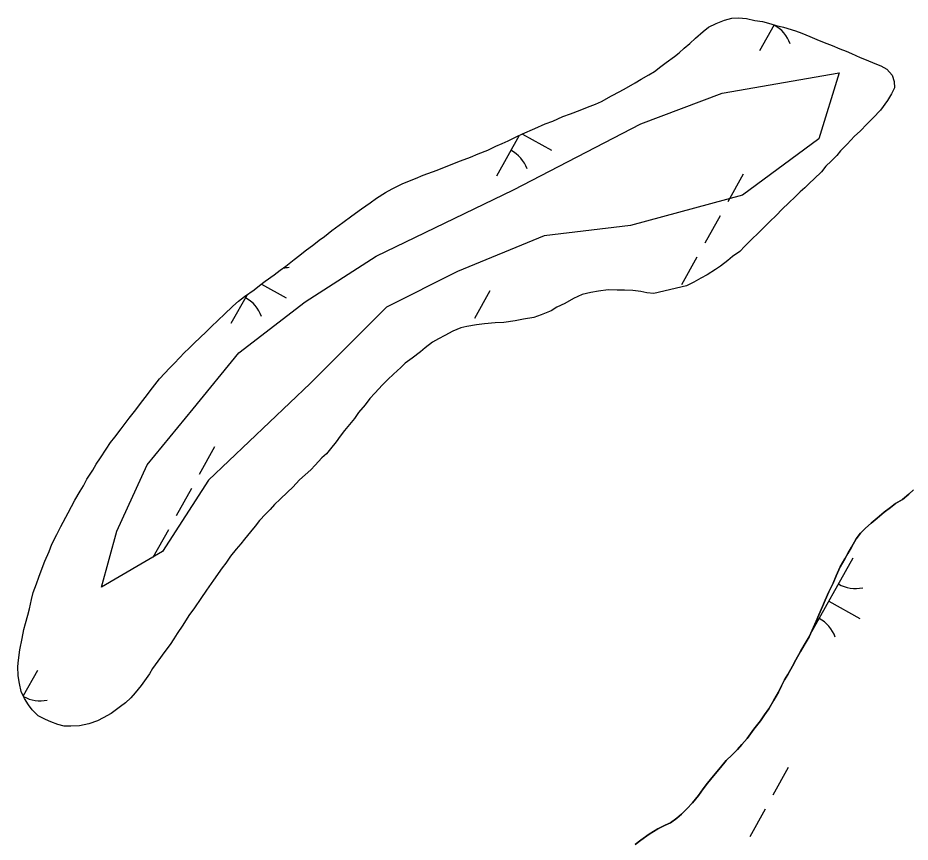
# Model space of a CAD drawing. Extents: x 3923531 to 3943530, y 207391 to 229799.
# Drawn here: x 3934989.1 to 3935440.8, y 213232.4 to 213649.4 of the extents above; entities that cross this region are included whole.
import ezdxf

# ---------------------------------------------------------------- set-up
doc = ezdxf.new("R2010")
doc.units = 0
for name, color, linetype in [('V-SITE-VEGE', 7, 'Continuous'), ('V-TOPO-SHOR', 7, 'Continuous'), ('V-WETL-SWMP', 7, 'Continuous')]:
    doc.layers.add(name, color=color, linetype=linetype)

msp = doc.modelspace()

# ---------------------------------------------------------------- linework, layer by layer
at = {"layer": 'V-SITE-VEGE'}
msp.add_lwpolyline([(3935304.41, 213595.85), (3935345.6, 213611.3), (3935404.82, 213621.61), (3935394.53, 213588.12), (3935355.9, 213559.78), (3935299.26, 213544.32), (3935255.48, 213539.17), (3935211.71, 213521.13), (3935175.66, 213503.1), (3935137.04, 213464.45), (3935085.54, 213415.51), (3935062.37, 213379.43), (3935031.47, 213361.4), (3935039.2, 213389.74), (3935054.65, 213423.23), (3935077.82, 213451.57), (3935100.99, 213479.91), (3935134.47, 213505.67), (3935170.51, 213528.86), (3935240.03, 213562.35)], close=True, dxfattribs=at)
at = {"layer": 'V-TOPO-SHOR'}
for points in [[(3935308.52, 213620.65), (3935311.45, 213622.22), (3935314.53, 213624.81), (3935317.32, 213626.81), (3935321.43, 213629.83), (3935323.92, 213631.69), (3935326.43, 213634.14), (3935329.21, 213636.43), (3935332.16, 213639.17), (3935335.98, 213642.47), (3935338.77, 213644.63), (3935342.57, 213646.62), (3935346.81, 213648.32), (3935350.6, 213649.3), (3935353.95, 213649.41), (3935358.02, 213649.07), (3935362.24, 213648.15), (3935366.01, 213647.53), (3935369.06, 213646.77), (3935372.98, 213645.56), (3935376.75, 213644.64), (3935382.7, 213642.83), (3935386.03, 213641.63), (3935389.95, 213639.99), (3935393.57, 213638.49), (3935397.19, 213637), (3935401.39, 213635.35), (3935405.16, 213633.71), (3935408.35, 213632.51), (3935411.1, 213631.31), (3935415.44, 213629.37), (3935418.49, 213628.18), (3935422.98, 213626.38), (3935425.88, 213625.18), (3935429.06, 213623.4), (3935431.65, 213620.46), (3935432.63, 213617.25), (3935432.89, 213614.05), (3935431.4, 213611.01), (3935429.32, 213607.53), (3935425.77, 213602.77), (3935422.1, 213598.88), (3935419, 213595.86), (3935415.47, 213592.11), (3935412.68, 213589.52), (3935408.85, 213585.49), (3935405.61, 213582.18), (3935403.69, 213579.73), (3935400.89, 213576.85), (3935398.1, 213574.4), (3935395.89, 213571.52), (3935392.21, 213567.92), (3935389.85, 213565.76), (3935387.5, 213563.46), (3935385.15, 213561.45), (3935382.36, 213558.71), (3935379.56, 213555.98), (3935375.88, 213552.38), (3935373.09, 213549.64), (3935369.56, 213546.19), (3935367.06, 213543.74), (3935363.67, 213540.29), (3935360.87, 213537.55), (3935357.05, 213533.81), (3935354.55, 213531.22), (3935350.88, 213528.64), (3935348.53, 213526.63), (3935344.86, 213523.76), (3935342.22, 213522.04), (3935338.12, 213519.46), (3935334.9, 213517.76), (3935331.23, 213515.61), (3935327.57, 213513.76), (3935311.08, 213509.87)], [(3934989.1, 213321.15), (3934989.43, 213324.35), (3934990.07, 213329.58), (3934991.3, 213335.39), (3934992.22, 213340.03), (3934992.98, 213342.94), (3934994.19, 213347.14), (3934994.96, 213350.48), (3934996.03, 213355.13), (3934996.94, 213358.61), (3934998.59, 213363.11), (3934999.79, 213366.44), (3935001.44, 213370.93), (3935002.79, 213374.56), (3935004.88, 213379.34), (3935006.38, 213383.11), (3935008.91, 213388.02), (3935010.84, 213392.08), (3935014.56, 213399.02), (3935016.34, 213402.21), (3935017.98, 213405.39), (3935020.65, 213409.87), (3935022.28, 213412.62), (3935024.06, 213416.09), (3935027.02, 213420.57), (3935028.8, 213423.61), (3935030.87, 213426.79), (3935033.83, 213431.12), (3935036.05, 213434.59), (3935038.27, 213437.33), (3935041.37, 213441.52), (3935043.43, 213444.11), (3935045.5, 213446.86), (3935048.75, 213451.04), (3935051.26, 213454.22), (3935053.62, 213457.25), (3935057.32, 213462.3), (3935060.86, 213466.77), (3935066.02, 213472.39), (3935068.37, 213474.7), (3935073.52, 213480.02), (3935075.73, 213482.18), (3935078.08, 213484.49), (3935081.76, 213487.94), (3935084.11, 213490.24), (3935086.76, 213492.83), (3935090.73, 213496.57), (3935093.53, 213499.31), (3935097.94, 213503.48), (3935100.88, 213506.07), (3935103.81, 213508.36), (3935108.66, 213511.8), (3935111.44, 213513.96), (3935114.23, 213516.11), (3935118.93, 213519.4), (3935121.86, 213521.7), (3935124.8, 213523.85), (3935129.06, 213527.15), (3935131.84, 213529.3), (3935134.63, 213531.46), (3935138.89, 213534.76), (3935141.68, 213536.91), (3935144.32, 213538.77), (3935147.99, 213541.79), (3935153.57, 213545.95), (3935158.12, 213549.24), (3935163.1, 213552.83), (3935167.5, 213555.84), (3935170.73, 213558.13), (3935175.13, 213560.99), (3935178.64, 213562.85), (3935183.62, 213565.41), (3935187.42, 213566.97), (3935190.34, 213568.1), (3935194.29, 213569.8), (3935201.3, 213572.35), (3935206.71, 213574.47), (3935213.15, 213577.02), (3935218.26, 213579), (3935222.06, 213580.56), (3935227.03, 213582.54), (3935231.13, 213584.54), (3935234.2, 213585.81), (3935237.27, 213587.23), (3935241.66, 213589.37), (3935244.59, 213590.65), (3935250.73, 213593.35), (3935256, 213595.76), (3935259.94, 213597.17), (3935265.06, 213599.45), (3935268.86, 213600.86), (3935273.83, 213602.7), (3935277.48, 213604.26), (3935281.58, 213605.67), (3935284.5, 213607.09), (3935289.63, 213609.95), (3935293.87, 213612.23), (3935297.24, 213614.08), (3935301.63, 213616.51), (3935304.71, 213618.36), (3935308.52, 213620.65)], [(3935311.08, 213509.87), (3935307.45, 213510.34), (3935304.4, 213510.96), (3935300.48, 213511.44), (3935296.26, 213511.63), (3935292.48, 213511.67), (3935287.96, 213511.72), (3935283.01, 213511.05), (3935279.22, 213510.51), (3935274.69, 213509.39), (3935270.31, 213507.4), (3935265.91, 213504.83), (3935261.96, 213502.99), (3935259.03, 213501.12), (3935254.06, 213499.14), (3935250.26, 213497.73), (3935245.01, 213496.91), (3935240.93, 213496.08), (3935235.1, 213495.27), (3935230.73, 213495.03), (3935225.34, 213494.66), (3935221.26, 213494.12), (3935216.45, 213493.3), (3935213.38, 213492.6), (3935209.29, 213490.9), (3935205.33, 213488.76), (3935202.11, 213487.05), (3935199.04, 213485.34), (3935195.37, 213482.47), (3935192.87, 213480.46), (3935188.76, 213477.3), (3935185.24, 213474.72), (3935183.03, 213472.56), (3935179.21, 213469.11), (3935176.42, 213466.38), (3935173.77, 213463.78), (3935169.79, 213459.46), (3935167.29, 213456.87), (3935164.92, 213453.7), (3935161.53, 213449.66), (3935159.46, 213446.62), (3935154.45, 213440.57), (3935152.23, 213437.68), (3935150.16, 213434.94), (3935147.36, 213431.33), (3935145.29, 213428.88), (3935142.94, 213426.72), (3935139.56, 213423.12), (3935137.35, 213420.81), (3935131.76, 213415.64), (3935128.23, 213412.04), (3935125.58, 213409.45), (3935121.9, 213405.85), (3935119.1, 213403.11), (3935116.75, 213400.67), (3935114.39, 213398.36), (3935111.45, 213395.05), (3935109.23, 213392.16), (3935106.87, 213389.42), (3935103.92, 213385.67), (3935102, 213383.22), (3935099.64, 213380.62), (3935096.69, 213377.02), (3935094.47, 213373.55), (3935092.55, 213371.1), (3935088.12, 213364.89), (3935084.57, 213359.83), (3935081.76, 213355.64), (3935078.5, 213350.87), (3935075.7, 213346.97), (3935072.58, 213342.06), (3935069.77, 213337.87), (3935068, 213335.27), (3935066.22, 213332.38), (3935063.56, 213328.77), (3935060.02, 213323.86), (3935057.35, 213320.25), (3935055.72, 213317.5), (3935051.58, 213311.58), (3935048.48, 213307.83), (3935046.27, 213305.38), (3935043.63, 213302.79), (3935040.99, 213300.93), (3935036.29, 213297.49), (3935032.34, 213295.2), (3935029.41, 213293.78), (3935025.03, 213292.23), (3935020.36, 213291.26), (3935015.99, 213291.02), (3935012.5, 213291.05), (3935009.3, 213291.96), (3935005.83, 213293.17), (3935003.07, 213294.36), (3934999.46, 213296.29), (3934996.29, 213299.38), (3934994.42, 213301.88), (3934992.42, 213305.1), (3934990.86, 213308.61), (3934989.89, 213312.7), (3934989.34, 213316.49), (3934989.1, 213321.15)], [(3935442.57, 213410.65), (3935440.06, 213408.36), (3935436.89, 213405.75), (3935433.39, 213403.64), (3935430.89, 213401.68), (3935427.71, 213399.23), (3935424.04, 213396.29), (3935421.03, 213393.68), (3935418.19, 213391.23), (3935415.68, 213388.61), (3935413.5, 213385.82), (3935411.13, 213381.54), (3935409.28, 213378.41), (3935407.76, 213375.78), (3935405.4, 213371.67), (3935403.36, 213367.06), (3935401.83, 213363.43), (3935399.63, 213358.99), (3935397.77, 213354.87), (3935396.4, 213351.58), (3935394.54, 213347.3), (3935393.18, 213344.17), (3935391.14, 213339.55), (3935389.61, 213336.26), (3935387.08, 213331.98), (3935385.23, 213328.86), (3935382.87, 213324.58), (3935381.18, 213321.46), (3935378.81, 213317.18)], [(3935378.81, 213317.18), (3935377.13, 213314.55), (3935375.6, 213311.42), (3935374.08, 213308.29), (3935371.72, 213304.18), (3935369.19, 213299.74), (3935367, 213296.78), (3935364.98, 213293.66), (3935361.63, 213289.56), (3935358.26, 213284.8), (3935355.58, 213281.68), (3935353.4, 213279.23), (3935350.72, 213276.61), (3935347.71, 213273.66), (3935344.86, 213270.05), (3935341.17, 213265.95), (3935338.15, 213262.18), (3935335.97, 213259.39), (3935333.62, 213255.94), (3935330.59, 213252.17), (3935327.75, 213249.22), (3935325.07, 213246.6), (3935322.73, 213244.47), (3935319.56, 213242.19), (3935316.73, 213240.9), (3935313.07, 213239.12), (3935308.74, 213236.35), (3935304.4, 213233.42), (3935301.56, 213231.14)]]:
    msp.add_lwpolyline(points, dxfattribs=at)
at = {"layer": 'V-WETL-SWMP'}
for p, q in [((3935371.96, 213645.87), (3935364.58, 213632.68)), ((3935244.56, 213590.64), (3935259.29, 213582.41)), ((3935242.85, 213589.89), (3935231.38, 213569.36)), ((3935356.3, 213570.26), (3935348.5, 213556.29)), ((3935344.6, 213549.3), (3935336.79, 213535.34)), ((3935332.89, 213528.35), (3935325.09, 213514.38)), ((3935112.43, 213514.72), (3935124.88, 213507.76)), ((3935105.12, 213509.29), (3935096.98, 213494.72)), ((3935228.03, 213511.33), (3935220.22, 213497.37)), ((3935088.7, 213432.3), (3935080.89, 213418.33)), ((3935076.99, 213411.34), (3935069.19, 213397.38)), ((3935065.29, 213390.39), (3935057.48, 213376.42)), ((3935411.79, 213376.12), (3935390.06, 213337.22)), ((3935399.6, 213354.29), (3935415.31, 213345.51)), ((3935387.97, 213333.48), (3935387.4, 213332.47)), ((3934998.97, 213319.28), (3934991.81, 213306.47)), ((3935379.12, 213270.05), (3935371.32, 213256.08)), ((3935367.42, 213249.09), (3935359.62, 213235.13))]:
    msp.add_line(p, q, dxfattribs=at)
for points in [[(3935308.52, 213620.65), (3935311.45, 213622.22), (3935314.53, 213624.81), (3935317.32, 213626.81), (3935321.43, 213629.83), (3935323.92, 213631.69), (3935326.42, 213634.14), (3935329.21, 213636.43), (3935332.16, 213639.17), (3935335.98, 213642.47), (3935338.77, 213644.63), (3935342.57, 213646.62), (3935346.81, 213648.32), (3935350.6, 213649.3), (3935353.95, 213649.41), (3935358.03, 213649.07), (3935362.24, 213648.15), (3935366.01, 213647.53), (3935369.06, 213646.77), (3935372.98, 213645.56), (3935376.75, 213644.64), (3935382.7, 213642.83), (3935386.03, 213641.63), (3935389.95, 213639.99), (3935393.57, 213638.49), (3935397.19, 213637), (3935401.39, 213635.35), (3935405.16, 213633.71), (3935408.35, 213632.51), (3935411.1, 213631.31), (3935415.44, 213629.37), (3935418.49, 213628.18), (3935422.98, 213626.38), (3935425.88, 213625.18), (3935429.06, 213623.4), (3935431.65, 213620.46), (3935432.63, 213617.25), (3935432.89, 213614.05), (3935431.4, 213611.01), (3935429.32, 213607.53), (3935425.77, 213602.77), (3935422.09, 213598.88), (3935419, 213595.86), (3935415.47, 213592.11), (3935412.68, 213589.52), (3935408.85, 213585.49), (3935405.61, 213582.18), (3935403.69, 213579.73), (3935400.89, 213576.85), (3935398.1, 213574.4), (3935395.89, 213571.52), (3935392.21, 213567.92), (3935389.86, 213565.76), (3935387.5, 213563.46), (3935385.15, 213561.45), (3935382.36, 213558.71), (3935379.56, 213555.98), (3935375.88, 213552.38), (3935373.09, 213549.65), (3935369.56, 213546.19), (3935367.05, 213543.74), (3935363.67, 213540.29), (3935360.87, 213537.55), (3935357.05, 213533.81), (3935354.54, 213531.22), (3935350.88, 213528.64), (3935348.53, 213526.63), (3935344.86, 213523.76), (3935342.22, 213522.04), (3935338.12, 213519.47), (3935334.9, 213517.76), (3935331.23, 213515.61), (3935327.57, 213513.76), (3935311.08, 213509.87), (3935307.45, 213510.34), (3935304.4, 213510.96), (3935300.48, 213511.44), (3935296.26, 213511.63), (3935292.48, 213511.67), (3935287.96, 213511.72), (3935283.01, 213511.05), (3935279.22, 213510.51), (3935274.69, 213509.39), (3935270.31, 213507.4), (3935265.91, 213504.83), (3935261.96, 213502.99), (3935259.03, 213501.12), (3935254.06, 213499.14), (3935250.26, 213497.73), (3935245.01, 213496.91), (3935240.93, 213496.08), (3935235.1, 213495.27), (3935230.73, 213495.03), (3935225.34, 213494.65), (3935221.26, 213494.12), (3935216.45, 213493.3), (3935213.38, 213492.6), (3935209.29, 213490.9), (3935205.33, 213488.76), (3935202.11, 213487.05), (3935199.04, 213485.34)], [(3935033.83, 213431.12), (3935036.05, 213434.59), (3935038.27, 213437.33), (3935041.37, 213441.52), (3935043.44, 213444.12), (3935045.5, 213446.86), (3935048.75, 213451.04), (3935051.26, 213454.22), (3935053.62, 213457.25), (3935057.32, 213462.3), (3935060.86, 213466.77), (3935066.02, 213472.39), (3935068.37, 213474.7), (3935073.52, 213480.02), (3935075.73, 213482.18), (3935078.08, 213484.49), (3935081.76, 213487.94), (3935084.11, 213490.24), (3935086.76, 213492.83), (3935090.73, 213496.57), (3935093.53, 213499.31), (3935097.94, 213503.48), (3935100.88, 213506.07), (3935103.81, 213508.36), (3935108.66, 213511.8), (3935111.45, 213513.96), (3935114.23, 213516.11), (3935118.93, 213519.4), (3935121.86, 213521.7), (3935124.8, 213523.85), (3935129.06, 213527.15), (3935131.84, 213529.3), (3935134.63, 213531.46), (3935138.89, 213534.76), (3935141.68, 213536.91), (3935144.32, 213538.77), (3935147.99, 213541.79), (3935153.57, 213545.95), (3935158.12, 213549.25), (3935163.1, 213552.83), (3935167.5, 213555.84), (3935170.73, 213558.13), (3935175.13, 213560.99), (3935178.64, 213562.85), (3935183.62, 213565.41), (3935187.42, 213566.97), (3935190.34, 213568.1), (3935194.29, 213569.81), (3935201.31, 213572.35), (3935206.71, 213574.47), (3935213.15, 213577.02), (3935218.26, 213579), (3935222.06, 213580.56), (3935227.03, 213582.54), (3935231.13, 213584.54), (3935234.2, 213585.81), (3935237.27, 213587.23), (3935241.66, 213589.37), (3935244.59, 213590.65), (3935250.73, 213593.35), (3935256, 213595.76), (3935259.94, 213597.17), (3935265.06, 213599.45), (3935268.86, 213600.86), (3935273.83, 213602.7), (3935277.48, 213604.26), (3935281.58, 213605.67), (3935284.5, 213607.09), (3935289.63, 213609.95), (3935293.87, 213612.23), (3935297.24, 213614.08), (3935301.63, 213616.51), (3935304.71, 213618.37), (3935308.52, 213620.65)], [(3935199.04, 213485.34), (3935195.37, 213482.47), (3935192.87, 213480.46), (3935188.76, 213477.3), (3935185.24, 213474.72), (3935183.03, 213472.56), (3935179.21, 213469.11), (3935176.42, 213466.38), (3935173.77, 213463.79), (3935169.79, 213459.46), (3935167.29, 213456.87), (3935164.92, 213453.7), (3935161.53, 213449.66), (3935159.46, 213446.62), (3935154.45, 213440.57), (3935152.23, 213437.68), (3935150.16, 213434.94), (3935147.36, 213431.33), (3935145.29, 213428.88), (3935142.94, 213426.72), (3935139.55, 213423.12), (3935137.35, 213420.81), (3935131.76, 213415.64), (3935128.23, 213412.04), (3935125.58, 213409.45), (3935121.9, 213405.85), (3935119.1, 213403.11), (3935116.75, 213400.67), (3935114.39, 213398.36), (3935111.45, 213395.05), (3935109.23, 213392.16), (3935106.87, 213389.42), (3935103.92, 213385.67), (3935102, 213383.22), (3935099.64, 213380.62), (3935096.69, 213377.02), (3935094.47, 213373.55), (3935092.55, 213371.1), (3935088.12, 213364.89), (3935084.57, 213359.83), (3935081.76, 213355.64), (3935078.5, 213350.87), (3935075.7, 213346.98), (3935072.58, 213342.06), (3935069.77, 213337.87), (3935068, 213335.27), (3935066.22, 213332.38), (3935063.56, 213328.77), (3935060.01, 213323.86), (3935057.35, 213320.25), (3935055.72, 213317.5), (3935051.58, 213311.58), (3935048.48, 213307.83), (3935046.27, 213305.38), (3935043.63, 213302.79), (3935040.99, 213300.93), (3935036.29, 213297.49), (3935032.34, 213295.2), (3935029.41, 213293.78), (3935025.03, 213292.23), (3935020.36, 213291.26), (3935015.99, 213291.02), (3935012.5, 213291.05), (3935009.31, 213291.96), (3935005.83, 213293.17), (3935003.07, 213294.36), (3934999.46, 213296.29), (3934996.29, 213299.38), (3934994.42, 213301.88), (3934992.42, 213305.1), (3934990.86, 213308.61), (3934989.89, 213312.7), (3934989.35, 213316.49), (3934989.1, 213321.15), (3934989.43, 213324.35), (3934990.07, 213329.58), (3934991.3, 213335.39), (3934992.22, 213340.03), (3934992.98, 213342.94), (3934994.19, 213347.14), (3934994.96, 213350.48), (3934996.03, 213355.13), (3934996.94, 213358.61), (3934998.59, 213363.11), (3934999.79, 213366.44), (3935001.44, 213370.93), (3935002.79, 213374.56), (3935004.88, 213379.34), (3935006.38, 213383.11), (3935008.91, 213388.02), (3935010.84, 213392.08), (3935014.56, 213399.02), (3935016.34, 213402.21), (3935017.98, 213405.39), (3935020.65, 213409.87), (3935022.28, 213412.62), (3935024.06, 213416.09), (3935027.02, 213420.57), (3935028.8, 213423.61), (3935030.87, 213426.79), (3935033.83, 213431.12)], [(3935378.81, 213317.18), (3935381.18, 213321.46), (3935382.87, 213324.58), (3935385.23, 213328.86), (3935387.08, 213331.98), (3935389.61, 213336.26), (3935391.14, 213339.55), (3935393.18, 213344.17), (3935394.54, 213347.3), (3935396.4, 213351.58), (3935397.76, 213354.87), (3935399.63, 213358.99), (3935401.83, 213363.43), (3935403.36, 213367.06), (3935405.4, 213371.67), (3935407.76, 213375.78), (3935409.28, 213378.41), (3935411.13, 213381.54), (3935413.5, 213385.82), (3935415.68, 213388.61), (3935418.19, 213391.23), (3935421.03, 213393.68), (3935424.04, 213396.29), (3935427.71, 213399.23), (3935430.89, 213401.68), (3935433.39, 213403.64), (3935436.89, 213405.75), (3935440.06, 213408.36), (3935442.57, 213410.65)], [(3935301.56, 213231.14), (3935304.4, 213233.42), (3935308.74, 213236.35), (3935313.07, 213239.12), (3935316.73, 213240.9), (3935319.56, 213242.19), (3935322.73, 213244.47), (3935325.07, 213246.6), (3935327.75, 213249.22), (3935330.59, 213252.17), (3935333.62, 213255.94), (3935335.97, 213259.39), (3935338.15, 213262.18), (3935341.17, 213265.95), (3935344.86, 213270.05), (3935347.71, 213273.66), (3935350.72, 213276.61), (3935353.4, 213279.23), (3935355.58, 213281.68), (3935358.26, 213284.8), (3935361.62, 213289.56), (3935364.98, 213293.66), (3935367, 213296.79), (3935369.19, 213299.74), (3935371.72, 213304.18), (3935374.08, 213308.29), (3935375.6, 213311.42), (3935377.13, 213314.55), (3935378.81, 213317.18)]]:
    msp.add_lwpolyline(points, dxfattribs=at)
for centre, start, end in [((3935363.51, 213630.27), 20.0381, 61.5817), ((3935230.31, 213566.96), 20.0381, 61.5817), ((3935122.85, 213540.54), 272.2573, 281.5817), ((3935095.9, 213492.31), 20.0381, 61.5817), ((3935413.27, 213378.29), 240.0381, 281.5817), ((3935386.33, 213330.06), 20.0381, 61.5817), ((3935000.45, 213321.45), 241.451, 281.5817)]:
    msp.add_arc(centre, 17.62, start, end, dxfattribs=at)

doc.saveas('drawing.dxf')
